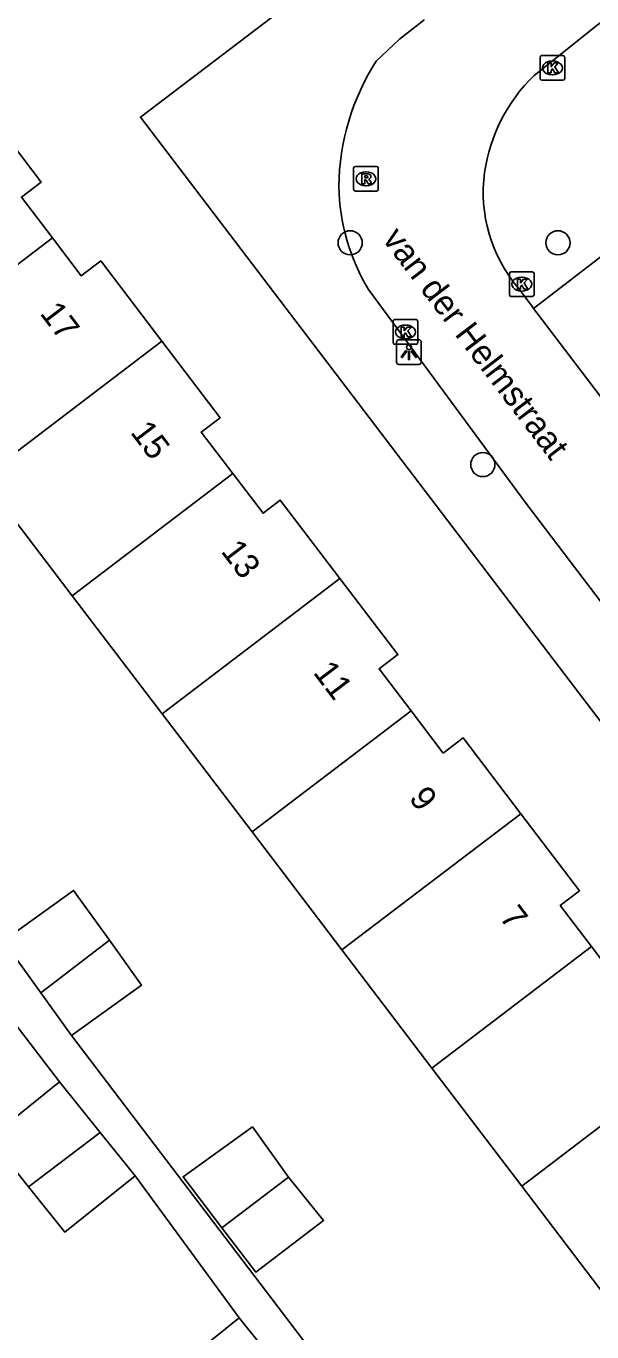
# Model space of a CAD drawing. Extents: x 160037 to 160839, y 385326 to 386441.
# Drawn here: x 160402.9 to 160425.7, y 385654.2 to 385707 of the extents above; entities that cross this region are included whole.
import ezdxf

# ---------------------------------------------------------------- set-up
doc = ezdxf.new("R2010")
doc.units = 0
for name, color, linetype in [('IMGEO_Boom', 7, 'Continuous'), ('IMGEO_Kolk', 7, 'Continuous'), ('IMGEO_Lichtpunt', 7, 'Continuous'), ('IMGEO_Openbare_ruimte_label', 7, 'Continuous'), ('IMGEO_Pand', 7, 'Continuous'), ('IMGEO_Pand_nummerreeks', 7, 'Continuous'), ('IMGEO_Rijbaan_lokaal_open', 7, 'Continuous'), ('IMGEO_Rioolput', 7, 'Continuous'), ('IMGEO_Voetpad_open', 7, 'Continuous')]:
    doc.layers.add(name, color=color, linetype=linetype)

msp = doc.modelspace()

# ---------------------------------------------------------------- linework, layer by layer
at = {"layer": 'IMGEO_Boom'}
for centre in [(160415.955, 385698.207), (160424.353, 385698.207), (160421.318, 385689.241)]:
    msp.add_circle(centre, 0.489, dxfattribs=at)
at = {"layer": 'IMGEO_Kolk'}
for p, q in [((160423.631, 385704.854), (160423.631, 385705.706)), ((160423.706, 385705.78), (160424.558, 385705.78)), ((160424.119, 385705.56), (160424.144, 385705.56)), ((160424.632, 385705.706), (160424.632, 385704.854)), ((160424.142, 385705), (160424.117, 385705)), ((160424.558, 385704.78), (160423.706, 385704.78)), ((160422.467, 385697.035), (160423.319, 385697.035)), ((160422.392, 385696.109), (160422.392, 385696.961)), ((160422.88, 385696.815), (160422.905, 385696.815)), ((160423.393, 385696.961), (160423.393, 385696.109)), ((160423.319, 385696.035), (160422.467, 385696.035)), ((160422.903, 385696.255), (160422.878, 385696.255)), ((160417.69, 385694.176), (160417.69, 385695.028)), ((160417.765, 385695.102), (160418.617, 385695.102)), ((160418.691, 385695.028), (160418.691, 385694.176)), ((160418.178, 385694.882), (160418.203, 385694.882)), ((160418.617, 385694.102), (160417.765, 385694.102)), ((160418.201, 385694.322), (160418.176, 385694.322))]:
    msp.add_line(p, q, dxfattribs=at)
for points in [[(160423.631, 385704.854), (160423.631, 385705.706)], [(160423.706, 385705.78), (160424.558, 385705.78)], [(160423.952, 385705.48), (160424.075, 385705.48), (160424.075, 385705.329), (160424.205, 385705.48), (160424.369, 385705.48), (160424.223, 385705.329), (160424.376, 385705.08), (160424.224, 385705.08), (160424.139, 385705.244), (160424.075, 385705.177), (160424.075, 385705.08), (160423.952, 385705.08), (160423.952, 385705.48)], [(160424.632, 385705.706), (160424.632, 385704.854)], [(160424.558, 385704.78), (160423.706, 385704.78)], [(160422.467, 385697.035), (160423.319, 385697.035)], [(160422.392, 385696.109), (160422.392, 385696.961)], [(160422.713, 385696.735), (160422.836, 385696.735), (160422.836, 385696.584), (160422.966, 385696.735), (160423.13, 385696.735), (160422.984, 385696.584), (160423.137, 385696.335), (160422.985, 385696.335), (160422.9, 385696.499), (160422.836, 385696.432), (160422.836, 385696.335), (160422.713, 385696.335), (160422.713, 385696.735)], [(160423.393, 385696.961), (160423.393, 385696.109)], [(160423.319, 385696.035), (160422.467, 385696.035)], [(160417.69, 385694.176), (160417.69, 385695.028)], [(160417.765, 385695.102), (160418.617, 385695.102)], [(160418.691, 385695.028), (160418.691, 385694.176)], [(160418.011, 385694.802), (160418.134, 385694.802), (160418.134, 385694.651), (160418.264, 385694.802), (160418.428, 385694.802), (160418.282, 385694.651), (160418.435, 385694.402), (160418.283, 385694.402), (160418.198, 385694.566), (160418.134, 385694.499), (160418.134, 385694.402), (160418.011, 385694.402), (160418.011, 385694.802)], [(160418.617, 385694.102), (160417.765, 385694.102)]]:
    msp.add_lwpolyline(points, dxfattribs=at)
for centre, start, end in [((160423.708, 385705.704), 91.552, 178.448), ((160423.708, 385705.704), 91.552, 178.448), ((160424.556, 385705.704), 1.552, 88.448), ((160424.556, 385705.704), 1.552, 88.448), ((160423.708, 385704.856), 181.552, 268.448), ((160423.708, 385704.856), 181.552, 268.448), ((160424.556, 385704.856), 271.552, 358.448), ((160424.556, 385704.856), 271.552, 358.448), ((160422.469, 385696.959), 91.552, 178.448), ((160422.469, 385696.959), 91.552, 178.448), ((160423.317, 385696.959), 1.552, 88.448), ((160423.317, 385696.959), 1.552, 88.448), ((160422.469, 385696.111), 181.552, 268.448), ((160422.469, 385696.111), 181.552, 268.448), ((160423.317, 385696.111), 271.552, 358.448), ((160423.317, 385696.111), 271.552, 358.448), ((160417.767, 385695.026), 91.552, 178.448), ((160417.767, 385695.026), 91.552, 178.448), ((160418.615, 385695.026), 1.552, 88.448), ((160418.615, 385695.026), 1.552, 88.448), ((160417.767, 385694.178), 181.552, 268.448), ((160417.767, 385694.178), 181.552, 268.448), ((160418.615, 385694.178), 271.552, 358.448), ((160418.615, 385694.178), 271.552, 358.448)]:
    msp.add_arc(centre, 0.0765, start, end, dxfattribs=at)
for centre, major_axis, ratio, start_param, end_param in [((160424.118, 385705.28), (-0.387, 0.002), 0.722429, 4.712389, 7.853982), ((160424.143, 385705.28), (-0.39, 0.002), 0.717154, 1.570796, 4.712389), ((160422.879, 385696.535), (-0.387, 0.002), 0.722429, 4.712389, 7.853982), ((160422.904, 385696.535), (-0.39, 0.002), 0.717154, 1.570796, 4.712389), ((160418.177, 385694.602), (-0.387, 0.002), 0.722429, 4.712389, 7.853982), ((160418.202, 385694.602), (-0.39, 0.002), 0.717154, 1.570796, 4.712389)]:
    msp.add_ellipse(centre, major_axis=major_axis, ratio=ratio, start_param=start_param, end_param=end_param, dxfattribs=at)
at = {"layer": 'IMGEO_Lichtpunt'}
for p, q in [((160417.832, 385694.19), (160417.832, 385693.383)), ((160417.832, 385694.19), (160417.832, 385693.383)), ((160418.734, 385694.285), (160417.926, 385694.285)), ((160418.734, 385694.285), (160417.926, 385694.285)), ((160418.828, 385693.383), (160418.828, 385694.19)), ((160418.828, 385693.383), (160418.828, 385694.19)), ((160417.926, 385693.289), (160418.734, 385693.289)), ((160417.926, 385693.289), (160418.734, 385693.289))]:
    msp.add_line(p, q, dxfattribs=at)
for points in [[(160418.206, 385693.854), (160418.245, 385693.826), (160418.057, 385693.564), (160418.019, 385693.591), (160418.206, 385693.854)], [(160418.418, 385693.826), (160418.456, 385693.853), (160418.643, 385693.591), (160418.604, 385693.563), (160418.418, 385693.826)], [(160418.308, 385693.806), (160418.355, 385693.806), (160418.355, 385693.484), (160418.308, 385693.484), (160418.308, 385693.806)]]:
    msp.add_lwpolyline(points, dxfattribs=at)
msp.add_circle((160418.331, 385693.988), 0.0994, dxfattribs=at)
for centre, start, end in [((160417.926, 385694.19), 90, 180), ((160417.926, 385694.19), 90, 180), ((160418.734, 385694.19), 0, 90), ((160418.734, 385694.19), 0, 90), ((160417.926, 385693.383), 180, 270), ((160417.926, 385693.383), 180, 270), ((160418.734, 385693.383), 270, 0), ((160418.734, 385693.383), 270, 360)]:
    msp.add_arc(centre, 0.0946, start, end, dxfattribs=at)
at = {"layer": 'IMGEO_Pand'}
for points in [[(160400.308, 385703.476), (160400.507, 385703.214), (160401.15, 385703.703), (160403.466, 385700.66), (160402.665, 385700.05), (160403.917, 385698.405)], [(160403.917, 385698.405), (160397.448, 385693.481)], [(160403.917, 385698.405), (160405.08, 385696.877), (160405.868, 385697.477), (160408.339, 385694.231)], [(160408.339, 385694.231), (160401.083, 385688.708)], [(160408.339, 385694.231), (160410.698, 385691.132), (160409.935, 385690.551), (160411.21, 385688.876)], [(160404.717, 385683.933), (160401.083, 385688.708)], [(160404.717, 385683.933), (160411.21, 385688.876)], [(160411.21, 385688.876), (160412.431, 385687.271), (160413.128, 385687.802), (160415.541, 385684.632)], [(160415.541, 385684.632), (160408.351, 385679.159)], [(160415.541, 385684.632), (160417.882, 385681.556), (160417.126, 385680.981), (160418.419, 385679.282)], [(160408.351, 385679.159), (160404.717, 385683.933)], [(160411.986, 385674.386), (160408.351, 385679.159)], [(160411.986, 385674.386), (160418.419, 385679.282)], [(160418.419, 385679.282), (160419.718, 385677.576), (160420.524, 385678.19), (160422.86, 385675.122)], [(160422.86, 385675.122), (160415.62, 385669.612)], [(160422.86, 385675.122), (160425.232, 385672.006), (160424.448, 385671.409), (160425.71, 385669.751)], [(160415.62, 385669.612), (160411.986, 385674.386)], [(160406.227, 385670.003), (160404.776, 385672.024), (160401.938, 385669.984)], [(160401.938, 385669.984), (160403.445, 385667.886)], [(160403.445, 385667.886), (160406.227, 385670.003)], [(160404.686, 385666.157), (160407.525, 385668.196), (160406.227, 385670.003)], [(160419.254, 385664.838), (160415.62, 385669.612)], [(160425.71, 385669.751), (160419.254, 385664.838)], [(160425.71, 385669.751), (160426.93, 385668.149), (160427.676, 385668.717), (160430.091, 385665.545)], [(160403.445, 385667.886), (160404.686, 385666.157)], [(160422.889, 385660.063), (160430.091, 385665.545)], [(160422.889, 385660.063), (160419.254, 385664.838)], [(160402.952, 385660.033), (160401.368, 385662.005), (160404.205, 385664.283)], [(160404.205, 385664.283), (160405.849, 385662.236)], [(160402.952, 385660.033), (160405.849, 385662.236)], [(160405.849, 385662.236), (160407.261, 385660.478)], [(160413.46, 385660.429), (160412.002, 385662.459), (160409.199, 385660.445), (160410.77, 385658.382)], [(160407.261, 385660.478), (160404.424, 385658.2), (160402.952, 385660.033)], [(160413.46, 385660.429), (160410.77, 385658.382)], [(160410.77, 385658.382), (160412.137, 385656.586), (160414.882, 385658.676), (160413.46, 385660.429)], [(160426.523, 385655.289), (160422.889, 385660.063)], [(160410.218, 385650.483), (160408.634, 385652.455), (160411.471, 385654.733)], [(160411.471, 385654.733), (160413.114, 385652.687)]]:
    msp.add_lwpolyline(points, dxfattribs=at)
at = {"layer": 'IMGEO_Rijbaan_lokaal_open'}
for points in [[(160423.388, 385704.97), (160425.94, 385707.013), (160431.215, 385711.065)], [(160417.011, 385705.558), (160417.949, 385706.438), (160418.929, 385707.215), (160418.95, 385707.231)], [(160442.717, 385661.759), (160442.338, 385662.317), (160437.576, 385668.655), (160432.206, 385675.638), (160423.074, 385687.666), (160416.691, 385696.314)], [(160423.373, 385695.552), (160423.282, 385695.672), (160422.748, 385696.386)], [(160423.373, 385695.552), (160423.507, 385695.375), (160449.317, 385661.443)]]:
    msp.add_lwpolyline(points, dxfattribs=at)
for centre, radius, start, end in [((160425.04, 385700.397), 9.545, 147.2697, 179.4563), ((160428.127, 385700.088), 6.804, 134.1518, 171.8557), ((160427.27, 385700.23), 5.936, 172.0426, 220.3665), ((160424.069, 385700.684), 8.575, 181.3123, 210.6401)]:
    msp.add_arc(centre, radius, start, end, dxfattribs=at)
at = {"layer": 'IMGEO_Rioolput'}
for p, q in [((160416.167, 385701.297), (160417.019, 385701.297)), ((160416.092, 385700.371), (160416.092, 385701.223)), ((160416.58, 385701.077), (160416.605, 385701.077)), ((160417.093, 385701.223), (160417.093, 385700.371)), ((160417.019, 385700.297), (160416.167, 385700.297)), ((160416.603, 385700.517), (160416.578, 385700.517))]:
    msp.add_line(p, q, dxfattribs=at)
for points in [[(160416.167, 385701.297), (160417.019, 385701.297)], [(160416.092, 385700.371), (160416.092, 385701.223)], [(160416.681, 385700.995), (160416.429, 385700.997), (160416.429, 385700.597)], [(160416.429, 385700.597), (160416.553, 385700.597), (160416.553, 385700.759), (160416.564, 385700.759)], [(160416.607, 385700.916), (160416.553, 385700.916), (160416.553, 385700.835)], [(160416.553, 385700.835), (160416.605, 385700.835)], [(160416.611, 385700.73), (160416.682, 385700.597), (160416.822, 385700.597), (160416.757, 385700.723)], [(160417.093, 385701.223), (160417.093, 385700.371)], [(160417.019, 385700.297), (160416.167, 385700.297)]]:
    msp.add_lwpolyline(points, dxfattribs=at)
for centre, radius, start, end in [((160416.169, 385701.221), 0.0765, 91.552, 178.448), ((160416.169, 385701.221), 0.0765, 91.552, 178.448), ((160417.017, 385701.221), 0.0765, 1.552, 88.448), ((160417.017, 385701.221), 0.0765, 1.552, 88.448), ((160416.563, 385700.706), 0.0533, 26.0293, 88.6989), ((160416.589, 385701.024), 0.19, 274.7715, 282.9687), ((160416.613, 385700.82), 0.0964, 77.0061, 93.1865), ((160416.627, 385700.877), 0.0378, 276.6634, 79.6772), ((160416.68, 385700.885), 0.109, 350.3612, 89.416), ((160416.678, 385700.885), 0.112, 277.5842, 350.9817), ((160416.662, 385700.67), 0.108, 29.5134, 73.7905), ((160416.169, 385700.373), 0.0765, 181.552, 268.448), ((160416.169, 385700.373), 0.0765, 181.552, 268.448), ((160417.017, 385700.373), 0.0765, 271.552, 358.448), ((160417.017, 385700.373), 0.0765, 271.552, 358.448)]:
    msp.add_arc(centre, radius, start, end, dxfattribs=at)
for centre, major_axis, ratio, start_param, end_param in [((160416.579, 385700.797), (-0.387, 0.002), 0.722429, 4.712389, 7.853982), ((160416.604, 385700.797), (-0.39, 0.002), 0.717154, 1.570796, 4.712389)]:
    msp.add_ellipse(centre, major_axis=major_axis, ratio=ratio, start_param=start_param, end_param=end_param, dxfattribs=at)
at = {"layer": 'IMGEO_Voetpad_open'}
for points in [[(160440.882, 385659.407), (160407.478, 385703.294), (160463, 385745.517)], [(160454.315, 385665.255), (160428.146, 385699.228), (160423.373, 385695.552)], [(160404.205, 385664.283), (160402.007, 385667.157)], [(160404.686, 385666.157), (160416.39, 385650.779)], [(160411.471, 385654.733), (160407.261, 385660.478)]]:
    msp.add_lwpolyline(points, dxfattribs=at)

# ---------------------------------------------------------------- texts
at = {"layer": 'IMGEO_Openbare_ruimte_label'}
msp.add_text('van der Helmstraat', height=1, rotation=307.317, dxfattribs=at).set_placement((160417.223, 385698.351))
at = {"layer": 'IMGEO_Pand_nummerreeks'}
for s, p in [('17', (160403.382, 385695.349)), ('15', (160407.041, 385690.538)), ('13', (160410.7, 385685.727)), ('11', (160414.428, 385680.826)), ('9', (160418.297, 385675.739)), ('7', (160421.956, 385670.928))]:
    msp.add_text(s, height=1, rotation=307.254, dxfattribs=at).set_placement(p)

doc.saveas('drawing.dxf')
